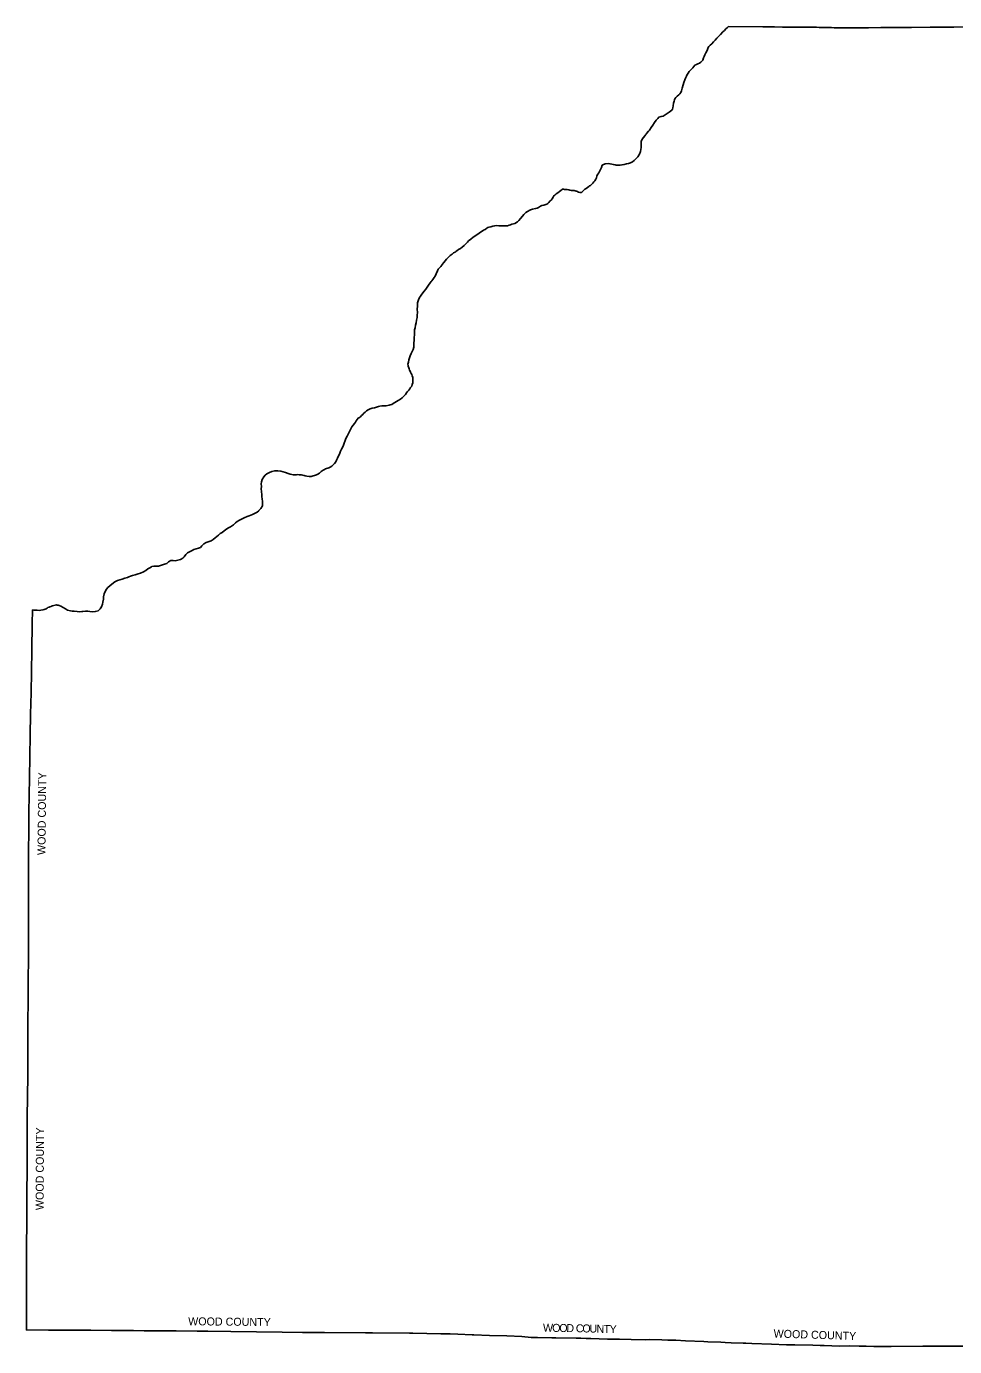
# Model space of a CAD drawing. Extents: x 1588073 to 2013523, y 1090242 to 1357120.
# Drawn here: x 1588073 to 1704106, y 1154808 to 1319792 of the extents above; entities that cross this region are included whole.
import ezdxf

# ---------------------------------------------------------------- set-up
doc = ezdxf.new("R2010")
doc.units = 0
doc.layers.add('GM_X_Adjacent_County', color=7, linetype='Continuous')
doc.layers.add('GM_X_Adjacent_County_Text', color=7, linetype='Continuous')

msp = doc.modelspace()

# ---------------------------------------------------------------- linework, layer by layer
at = {"layer": 'GM_X_Adjacent_County'}
msp.add_lwpolyline([(1708543, 1154856), (1702710, 1154857), (1700231, 1154847), (1700115, 1154846), (1696156, 1154821), (1693997, 1154808), (1693049, 1154849), (1692309, 1154864), (1692192, 1154867), (1690915, 1154906), (1689703, 1154870), (1687820, 1154935), (1687303, 1154948), (1686367, 1154971), (1684123, 1155008), (1683283, 1155017), (1683083, 1155019), (1681204, 1155095), (1678764, 1155176), (1678019, 1155228), (1677666, 1155235), (1676167, 1155269), (1675433, 1155321), (1674890, 1155359), (1673257, 1155400), (1672776, 1155425), (1670479, 1155545), (1669239, 1155599), (1668273, 1155611), (1667503, 1155634), (1666014, 1155680), (1665423, 1155666), (1663664, 1155691), (1662223, 1155721), (1662208, 1155722), (1660716, 1155753), (1658626, 1155813), (1658062, 1155840), (1657377, 1155852), (1656910, 1155844), (1656789, 1155841), (1654276, 1155895), (1653765, 1155905), (1651945, 1155947), (1651930, 1155948), (1651801, 1155951), (1651683, 1155953), (1651178, 1155965), (1650023, 1156051), (1648123, 1156134), (1645977, 1156199), (1643987, 1156280), (1643814, 1156287), (1641986, 1156362), (1641054, 1156383), (1639894, 1156409), (1636394, 1156486), (1635965, 1156490), (1631322, 1156526), (1630660, 1156530), (1630464, 1156532), (1625342, 1156563), (1625188, 1156564), (1622574, 1156580), (1620027, 1156604), (1613632, 1156690), (1610762, 1156721), (1609411, 1156724), (1606803, 1156757), (1604128, 1156782), (1602782, 1156795), (1601464, 1156807), (1598871, 1156830), (1598703, 1156832), (1596136, 1156853), (1593436, 1156868), (1590833, 1156881), (1588075, 1156898), (1588073, 1157105), (1588101, 1162170), (1588095, 1164852), (1588100, 1167517), (1588143, 1170151), (1588117, 1172813), (1588152, 1178106), (1588186, 1183430), (1588234, 1188703), (1588256, 1194003), (1588277, 1199332), (1588320, 1204610), (1588325, 1204799), (1588322, 1209947), (1588322, 1210028), (1588344, 1215354), (1588367, 1220614), (1588384, 1221551), (1588462, 1225902), (1588559, 1231231), (1588606, 1233838), (1588654, 1236516), (1588751, 1241824), (1588810, 1245132), (1588842, 1246863), (1589020, 1246840), (1589259, 1246824), (1589429, 1246819), (1589666, 1246807), (1589897, 1246833), (1590134, 1246865), (1590313, 1246914), (1590528, 1247004), (1590663, 1247082), (1590765, 1247153), (1590907, 1247223), (1591016, 1247275), (1591149, 1247316), (1591225, 1247336), (1591349, 1247378), (1591484, 1247422), (1591660, 1247463), (1591827, 1247491), (1591931, 1247475), (1592033, 1247445), (1592163, 1247403), (1592391, 1247319), (1592662, 1247177), (1592944, 1246986), (1593200, 1246819), (1593599, 1246758), (1593796, 1246730), (1594057, 1246706), (1594430, 1246653), (1594771, 1246646), (1595014, 1246674), (1595118, 1246686), (1595474, 1246700), (1595771, 1246707), (1596008, 1246683), (1596315, 1246649), (1596687, 1246657), (1597029, 1246770), (1597288, 1247022), (1597451, 1247242), (1597583, 1247602), (1597643, 1247827), (1597706, 1248198), (1597709, 1248519), (1597799, 1248863), (1597923, 1249180), (1598107, 1249482), (1598269, 1249678), (1598506, 1249882), (1598752, 1250077), (1599143, 1250379), (1599445, 1250550), (1599754, 1250637), (1600031, 1250717), (1600393, 1250825), (1600694, 1250938), (1600874, 1251011), (1601104, 1251075), (1601337, 1251169), (1601679, 1251274), (1602032, 1251380), (1602319, 1251481), (1602704, 1251647), (1603016, 1251796), (1603273, 1251994), (1603488, 1252139), (1603726, 1252268), (1603746, 1252278), (1603988, 1252328), (1604319, 1252323), (1604571, 1252334), (1604818, 1252436), (1605076, 1252506), (1605357, 1252587), (1605624, 1252683), (1605838, 1252864), (1606142, 1253049), (1606406, 1253058), (1606673, 1253019), (1606997, 1253084), (1607351, 1253188), (1607614, 1253328), (1607792, 1253506), (1608004, 1253795), (1608229, 1254020), (1608448, 1254140), (1608782, 1254283), (1609012, 1254428), (1609311, 1254519), (1609607, 1254580), (1609818, 1254691), (1610024, 1254892), (1610253, 1255115), (1610554, 1255288), (1610903, 1255405), (1611160, 1255512), (1611436, 1255664), (1611669, 1255869), (1611885, 1256056), (1612074, 1256191), (1612305, 1256404), (1612536, 1256547), (1612809, 1256737), (1612982, 1256877), (1613255, 1257085), (1613594, 1257268), (1613946, 1257521), (1614233, 1257757), (1614425, 1257928), (1614705, 1258094), (1614948, 1258208), (1615297, 1258367), (1615653, 1258524), (1615928, 1258635), (1616322, 1258777), (1616570, 1258902), (1616907, 1259089), (1617124, 1259267), (1617149, 1259287), (1617393, 1259540), (1617581, 1259859), (1617597, 1260087), (1617598, 1260399), (1617561, 1260749), (1617518, 1261023), (1617512, 1261250), (1617468, 1261648), (1617440, 1261998), (1617443, 1262310), (1617422, 1262641), (1617448, 1262884), (1617537, 1263150), (1617740, 1263514), (1617923, 1263708), (1618133, 1263883), (1618467, 1264054), (1618770, 1264167), (1619120, 1264254), (1619510, 1264257), (1619864, 1264199), (1620189, 1264131), (1620475, 1264050), (1620783, 1263938), (1621063, 1263849), (1621275, 1263797), (1621413, 1263767), (1621644, 1263761), (1621833, 1263766), (1622014, 1263777), (1622173, 1263772), (1622332, 1263763), (1622484, 1263737), (1622618, 1263706), (1622784, 1263675), (1622912, 1263643), (1623117, 1263595), (1623437, 1263536), (1623671, 1263564), (1623901, 1263612), (1624085, 1263676), (1624330, 1263772), (1624516, 1263849), (1624703, 1263970), (1624929, 1264162), (1625153, 1264324), (1625323, 1264422), (1625477, 1264498), (1625863, 1264634), (1626066, 1264726), (1626242, 1264837), (1626284, 1264874), (1626415, 1264987), (1626603, 1265179), (1626738, 1265357), (1626826, 1265570), (1626955, 1265847), (1627070, 1266110), (1627195, 1266351), (1627353, 1266696), (1627472, 1266961), (1627613, 1267264), (1627694, 1267439), (1627798, 1267728), (1627919, 1268058), (1628014, 1268287), (1628153, 1268572), (1628280, 1268847), (1628373, 1269006), (1628539, 1269330), (1628675, 1269577), (1628772, 1269744), (1628927, 1269978), (1629081, 1270184), (1629204, 1270347), (1629302, 1270480), (1629408, 1270673), (1629535, 1270845), (1629695, 1270913), (1629820, 1270995), (1629979, 1271147), (1630114, 1271301), (1630235, 1271438), (1630414, 1271587), (1630592, 1271767), (1630790, 1271868), (1631043, 1271996), (1631313, 1272082), (1631597, 1272138), (1631818, 1272188), (1632072, 1272276), (1632274, 1272351), (1632513, 1272387), (1632750, 1272377), (1633061, 1272378), (1633411, 1272440), (1633566, 1272484), (1633752, 1272555), (1633926, 1272647), (1634145, 1272781), (1634351, 1272916), (1634556, 1273046), (1634824, 1273226), (1635027, 1273367), (1635200, 1273527), (1635341, 1273653), (1635466, 1273811), (1635591, 1273982), (1635698, 1274173), (1635862, 1274343), (1636011, 1274501), (1636108, 1274660), (1636237, 1274848), (1636315, 1275030), (1636370, 1275242), (1636387, 1275504), (1636396, 1275697), (1636360, 1275922), (1636305, 1276126), (1636248, 1276276), (1636186, 1276399), (1636088, 1276575), (1636030, 1276711), (1635983, 1276848), (1635917, 1277006), (1635861, 1277141), (1635806, 1277317), (1635797, 1277398), (1635776, 1277598), (1635828, 1277818), (1635882, 1278120), (1635947, 1278374), (1636034, 1278618), (1636177, 1278926), (1636298, 1279167), (1636441, 1279412), (1636510, 1279692), (1636517, 1279955), (1636526, 1280222), (1636538, 1280563), (1636544, 1280940), (1636573, 1281219), (1636585, 1281532), (1636609, 1281889), (1636656, 1282141), (1636710, 1282451), (1636777, 1282739), (1636849, 1283080), (1636905, 1283434), (1636926, 1283719), (1636956, 1284054), (1636943, 1284459), (1636951, 1284814), (1636956, 1285101), (1636977, 1285267), (1636989, 1285362), (1637070, 1285638), (1637221, 1285899), (1637353, 1286096), (1637506, 1286325), (1637803, 1286725), (1637995, 1286968), (1638188, 1287208), (1638349, 1287470), (1638560, 1287756), (1638674, 1287897), (1638747, 1287987), (1638887, 1288174), (1639046, 1288403), (1639166, 1288586), (1639311, 1288877), (1639455, 1289237), (1639562, 1289438), (1639722, 1289631), (1639884, 1289800), (1639992, 1289938), (1640064, 1290031), (1640265, 1290301), (1640430, 1290508), (1640586, 1290695), (1640697, 1290808), (1640841, 1290953), (1641059, 1291151), (1641281, 1291335), (1641483, 1291488), (1641652, 1291598), (1641747, 1291667), (1641878, 1291762), (1642092, 1291898), (1642323, 1292054), (1642549, 1292214), (1642783, 1292404), (1643040, 1292642), (1643204, 1292837), (1643356, 1292992), (1643612, 1293205), (1643925, 1293449), (1644129, 1293585), (1644185, 1293622), (1644513, 1293841), (1644832, 1294083), (1645038, 1294207), (1645223, 1294319), (1645434, 1294431), (1645628, 1294587), (1645757, 1294658), (1645921, 1294709), (1646122, 1294755), (1646383, 1294812), (1646621, 1294877), (1646875, 1294893), (1647147, 1294883), (1647417, 1294860), (1647701, 1294855), (1648003, 1294852), (1648209, 1294883), (1648420, 1294959), (1648569, 1295012), (1648771, 1295064), (1648946, 1295102), (1649111, 1295172), (1649463, 1295359), (1649621, 1295534), (1649838, 1295800), (1650099, 1296078), (1650251, 1296273), (1650371, 1296418), (1650520, 1296541), (1650725, 1296653), (1650993, 1296813), (1651110, 1296876), (1651331, 1296948), (1651722, 1297033), (1651908, 1297094), (1652093, 1297178), (1652323, 1297312), (1652514, 1297394), (1652765, 1297471), (1653128, 1297596), (1653271, 1297666), (1653384, 1297795), (1653498, 1297939), (1653549, 1297983), (1653665, 1298083), (1653797, 1298238), (1653916, 1298464), (1653993, 1298620), (1654115, 1298713), (1654306, 1298851), (1654494, 1298987), (1654722, 1299157), (1654881, 1299294), (1655099, 1299442), (1655201, 1299437), (1655350, 1299415), (1655498, 1299412), (1655658, 1299406), (1655862, 1299355), (1656005, 1299315), (1656187, 1299283), (1656303, 1299294), (1656427, 1299299), (1656531, 1299277), (1656670, 1299246), (1656790, 1299220), (1656886, 1299185), (1656993, 1299106), (1657098, 1299056), (1657272, 1299016), (1657458, 1299046), (1657569, 1299101), (1657680, 1299232), (1657784, 1299350), (1657877, 1299439), (1658028, 1299552), (1658235, 1299668), (1658378, 1299765), (1658485, 1299856), (1658578, 1299929), (1658715, 1300050), (1658875, 1300200), (1659023, 1300363), (1659122, 1300501), (1659247, 1300704), (1659321, 1300874), (1659401, 1301100), (1659510, 1301309), (1659624, 1301499), (1659724, 1301668), (1659842, 1301910), (1659947, 1302175), (1660068, 1302449), (1660125, 1302509), (1660443, 1302630), (1660868, 1302643), (1661039, 1302603), (1661271, 1302559), (1661454, 1302522), (1661654, 1302482), (1661798, 1302465), (1661977, 1302440), (1662109, 1302431), (1662312, 1302446), (1662511, 1302476), (1662790, 1302536), (1663078, 1302603), (1663339, 1302668), (1663587, 1302756), (1663822, 1302888), (1664029, 1303049), (1664232, 1303206), (1664502, 1303491), (1664708, 1303820), (1664850, 1304163), (1664942, 1304657), (1664937, 1304947), (1664913, 1305186), (1664932, 1305421), (1664993, 1305608), (1665194, 1305858), (1665414, 1306157), (1665475, 1306259), (1665536, 1306327), (1665591, 1306405), (1665838, 1306681), (1665951, 1306810), (1666188, 1307157), (1666389, 1307462), (1666604, 1307780), (1666801, 1308065), (1666988, 1308297), (1667153, 1308439), (1667420, 1308516), (1667686, 1308581), (1667925, 1308720), (1668185, 1308912), (1668416, 1309060), (1668588, 1309184), (1668745, 1309307), (1668847, 1309444), (1668871, 1309624), (1668913, 1309874), (1668974, 1310219), (1669042, 1310462), (1669093, 1310600), (1669146, 1310740), (1669247, 1310892), (1669433, 1311084), (1669614, 1311237), (1669758, 1311371), (1669867, 1311520), (1669964, 1311759), (1670064, 1312072), (1670167, 1312470), (1670277, 1312799), (1670400, 1313128), (1670480, 1313336), (1670574, 1313555), (1670638, 1313686), (1670811, 1313942), (1670927, 1314147), (1671060, 1314281), (1671246, 1314472), (1671365, 1314615), (1671510, 1314799), (1671651, 1314933), (1671829, 1315040), (1672025, 1315127), (1672210, 1315190), (1672393, 1315309), (1672538, 1315475), (1672652, 1315585), (1672736, 1315863), (1672791, 1316040), (1672901, 1316251), (1673023, 1316470), (1673129, 1316683), (1673216, 1316924), (1673310, 1317143), (1673403, 1317284), (1673568, 1317434), (1673754, 1317627), (1673948, 1317857), (1674167, 1318078), (1674377, 1318303), (1674558, 1318474), (1674836, 1318776), (1675145, 1319100), (1675329, 1319293), (1675526, 1319472), (1675710, 1319666), (1675851, 1319792), (1680140, 1319735), (1681571, 1319723), (1682583, 1319714), (1682910, 1319712), (1683252, 1319709), (1683611, 1319706), (1684172, 1319701), (1685072, 1319694), (1685736, 1319688), (1686246, 1319683), (1686294, 1319683), (1686551, 1319681), (1686858, 1319678), (1687175, 1319675), (1687769, 1319670), (1688094, 1319659), (1688404, 1319649), (1688721, 1319639), (1689044, 1319628), (1689229, 1319622), (1689363, 1319621), (1689702, 1319616), (1690021, 1319613), (1690259, 1319611), (1690720, 1319608), (1691386, 1319604), (1693344, 1319625), (1694874, 1319641), (1696690, 1319667), (1696910, 1319668), (1696981, 1319668), (1697179, 1319669), (1697203, 1319669), (1697598, 1319670), (1697819, 1319671), (1698297, 1319673), (1698715, 1319668), (1701045, 1319684), (1701088, 1319684), (1701176, 1319684), (1701282, 1319685), (1704009, 1319715), (1706184, 1319740)], dxfattribs=at)

# ---------------------------------------------------------------- texts
at = {"layer": 'GM_X_Adjacent_County_Text'}
for s, rotation, p in [('WOOD COUNTY', 89.37101, (1590451, 1216237)), ('WOOD COUNTY', 89.75217, (1590226, 1171864)), ('WOOD COUNTY', 359.37101, (1608292, 1157479)), ('W', 359.0285, (1652640, 1156673)), ('O', 359.02901, (1653793, 1156654)), ('O', 359.02837, (1654677, 1156639)), ('D', 359.02837, (1655561, 1156624)), ('C', 358.95201, (1656749, 1156603)), ('O', 358.74178, (1657562, 1156589)), ('U', 358.52968, (1658445, 1156569)), ('N', 358.42634, (1659328, 1156547)), ('T', 358.42098, (1660213, 1156522)), ('Y', 358.42091, (1660960, 1156502)), ('WOOD COUNTY', 358.1695, (1681466, 1155952))]:
    msp.add_text(s, height=1000, rotation=rotation, dxfattribs=at).set_placement(p)

doc.saveas('drawing.dxf')
